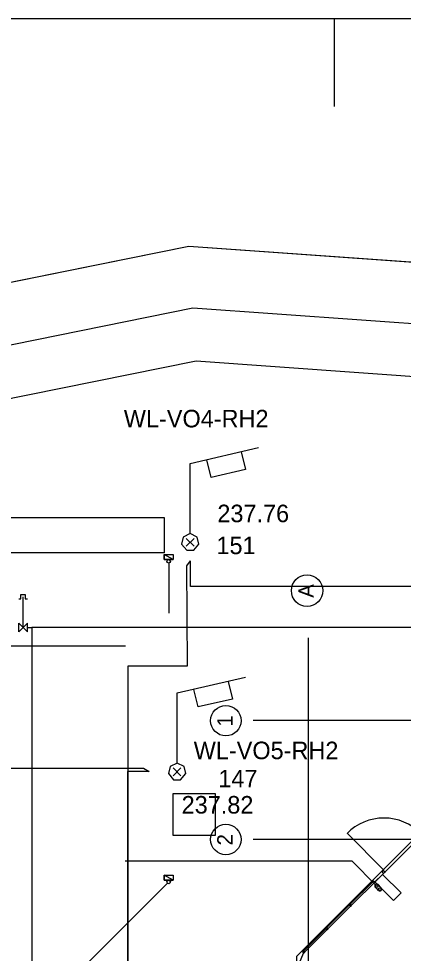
# Model space of a CAD drawing. Extents: x -264222 to -263592, y -1242345 to -1242048.
# Drawn here: x -263924.9 to -263903, y -1242101.2 to -1242047.9 of the extents above; entities that cross this region are included whole.
import ezdxf

# ---------------------------------------------------------------- set-up
doc = ezdxf.new("R2010")
doc.units = 0
for name, color, linetype in [('BOD_CISLO', 7, 'Continuous'), ('BOD_SYMBOL', 7, 'Continuous'), ('BOD_VYSKA', 7, 'Continuous'), ('HESCON_OSI_STAVBY_KFA', 7, 'Continuous'), ('KFA_2D_SITUACIA_DSP', 7, 'Continuous'), ('KFA_SO_62-1_VO_LAMPY_MERANE', 7, 'Continuous'), ('KFA_SO_62-1_VO_POPIS_LAMP_PROJEKT', 7, 'Continuous'), ('KFA_SO_62-1_VO_TRASA_KABLOV_PROJEKT', 7, 'Continuous'), ('RAM_NA_TLAC_1-500', 7, 'Continuous')]:
    doc.layers.add(name, color=color, linetype=linetype)

msp = doc.modelspace()

# ---------------------------------------------------------------- linework, layer by layer
at = {"layer": 'BOD_SYMBOL'}
for p, q in [((-263915.339, -1242078.01), (-263914.897, -1242077.568)), ((-263914.897, -1242078.01), (-263915.339, -1242077.568)), ((-263916.084, -1242091.095), (-263915.642, -1242090.653)), ((-263915.642, -1242091.095), (-263916.084, -1242090.653))]:
    msp.add_line(p, q, dxfattribs=at)
at = {"layer": 'HESCON_OSI_STAVBY_KFA'}
for p, q in [((-263908.393, -1242083.237), (-263908.393, -1242083.237)), ((-263908.393, -1242083.237), (-263908.393, -1242246.707)), ((-263792.653, -1242087.957), (-263911.523, -1242087.957)), ((-263792.653, -1242094.732), (-263911.523, -1242094.732))]:
    msp.add_line(p, q, dxfattribs=at)
for centre, radius in [((-263908.453, -1242080.545), 0.899), ((-263913.085, -1242087.958), 0.867), ((-263913.085, -1242094.733), 0.867)]:
    msp.add_circle(centre, radius, dxfattribs=at)
at = {"layer": 'KFA_2D_SITUACIA_DSP'}
for p, q in [((-263915.197, -1242060.921), (-263926.771, -1242063.254)), ((-263895.455, -1242062.322), (-263915.197, -1242060.921)), ((-263926.968, -1242076.382), (-263921.968, -1242076.382)), ((-263921.968, -1242076.382), (-263916.593, -1242076.382)), ((-263916.593, -1242076.382), (-263916.593, -1242078.382)), ((-263921.968, -1242078.382), (-263926.968, -1242078.382)), ((-263916.593, -1242078.382), (-263921.968, -1242078.382)), ((-263916.593, -1242078.777), (-263916.593, -1242078.487)), ((-263916.593, -1242078.487), (-263916.093, -1242078.487)), ((-263916.093, -1242078.777), (-263916.593, -1242078.487)), ((-263916.093, -1242078.777), (-263916.593, -1242078.487)), ((-263916.593, -1242078.487), (-263916.593, -1242078.777)), ((-263916.093, -1242078.777), (-263916.593, -1242078.777)), ((-263916.593, -1242078.777), (-263916.093, -1242078.777)), ((-263916.093, -1242078.487), (-263916.093, -1242078.777)), ((-263916.343, -1242078.977), (-263916.343, -1242081.82)), ((-263924.768, -1242081.015), (-263924.768, -1242080.765)), ((-263924.768, -1242080.765), (-263924.518, -1242080.765)), ((-263924.643, -1242082.64), (-263924.643, -1242080.89)), ((-263924.518, -1242080.765), (-263924.518, -1242081.015)), ((-263924.893, -1242081.015), (-263924.768, -1242081.015)), ((-263924.518, -1242081.015), (-263924.393, -1242081.015)), ((-263924.393, -1242082.39), (-263924.893, -1242082.89)), ((-263924.893, -1242082.89), (-263924.893, -1242082.39)), ((-263924.893, -1242082.39), (-263924.393, -1242082.89)), ((-263924.393, -1242082.89), (-263924.393, -1242082.39)), ((-263924.393, -1242082.64), (-263924.143, -1242082.64)), ((-263788.143, -1242082.64), (-263924.143, -1242082.64)), ((-263924.143, -1242082.64), (-263924.143, -1242185.14)), ((-263951.618, -1242083.697), (-263918.806, -1242083.697)), ((-263908.663, -1242101.215), (-263895.135, -1242087.687)), ((-263916.093, -1242092.107), (-263913.693, -1242092.107)), ((-263916.093, -1242094.507), (-263916.093, -1242092.107)), ((-263913.693, -1242092.107), (-263913.693, -1242094.507)), ((-263913.693, -1242094.507), (-263916.093, -1242094.507)), ((-263904.074, -1242096.484), (-263906.177, -1242094.38)), ((-263905.894, -1242095.971), (-263918.832, -1242095.971)), ((-263904.533, -1242097.332), (-263905.894, -1242095.971)), ((-263916.593, -1242097.052), (-263916.593, -1242096.762)), ((-263916.593, -1242096.762), (-263916.093, -1242096.762)), ((-263916.093, -1242097.052), (-263916.593, -1242096.762)), ((-263916.093, -1242097.052), (-263916.593, -1242096.762)), ((-263916.593, -1242096.762), (-263916.593, -1242097.052)), ((-263916.093, -1242096.762), (-263916.093, -1242097.052)), ((-263904.586, -1242097.143), (-263904.162, -1242096.719)), ((-263904.176, -1242096.586), (-263904.091, -1242096.501)), ((-263904.091, -1242096.671), (-263904.176, -1242096.586)), ((-263904.162, -1242096.719), (-263903.101, -1242097.779)), ((-263904.091, -1242096.501), (-263904.074, -1242096.484)), ((-263904.091, -1242096.501), (-263904.006, -1242096.586)), ((-263904.006, -1242096.586), (-263904.091, -1242096.671)), ((-263916.414, -1242097.223), (-263926.239, -1242107.049)), ((-263916.093, -1242097.052), (-263916.593, -1242097.052)), ((-263916.593, -1242097.052), (-263916.093, -1242097.052)), ((-263904.711, -1242097.1), (-263906.019, -1242098.408)), ((-263906.001, -1242098.426), (-263904.693, -1242097.118)), ((-263904.698, -1242097.123), (-263904.726, -1242097.151)), ((-263904.726, -1242097.151), (-263904.656, -1242097.222)), ((-263904.693, -1242097.118), (-263904.711, -1242097.1)), ((-263904.67, -1242097.095), (-263904.698, -1242097.123)), ((-263904.599, -1242097.165), (-263904.67, -1242097.095)), ((-263904.656, -1242097.222), (-263904.599, -1242097.165)), ((-263903.526, -1242098.203), (-263904.586, -1242097.143)), ((-263904.319, -1242097.381), (-263904.397, -1242097.303)), ((-263904.319, -1242097.401), (-263904.319, -1242097.381)), ((-263904.231, -1242097.489), (-263904.319, -1242097.401)), ((-263904.484, -1242097.547), (-263904.563, -1242097.468)), ((-263904.563, -1242097.468), (-263904.484, -1242097.547)), ((-263904.465, -1242097.547), (-263904.484, -1242097.547)), ((-263904.376, -1242097.635), (-263904.465, -1242097.547)), ((-263903.101, -1242097.779), (-263903.526, -1242098.203)), ((-263906.055, -1242098.444), (-263907.363, -1242099.752)), ((-263907.345, -1242099.77), (-263906.037, -1242098.462)), ((-263906.037, -1242098.462), (-263906.055, -1242098.444)), ((-263906.017, -1242098.442), (-263906.046, -1242098.47)), ((-263906.046, -1242098.47), (-263905.975, -1242098.541)), ((-263906.019, -1242098.408), (-263906.001, -1242098.426)), ((-263905.989, -1242098.414), (-263906.017, -1242098.442)), ((-263905.918, -1242098.485), (-263905.989, -1242098.414)), ((-263905.975, -1242098.541), (-263905.918, -1242098.485)), ((-263908.703, -1242101.092), (-263907.395, -1242099.784)), ((-263907.377, -1242099.802), (-263908.685, -1242101.11)), ((-263907.395, -1242099.784), (-263907.377, -1242099.802)), ((-263907.361, -1242099.786), (-263907.39, -1242099.814)), ((-263907.39, -1242099.814), (-263907.319, -1242099.885)), ((-263907.363, -1242099.752), (-263907.345, -1242099.77)), ((-263907.333, -1242099.758), (-263907.361, -1242099.786)), ((-263907.262, -1242099.828), (-263907.333, -1242099.758)), ((-263907.319, -1242099.885), (-263907.262, -1242099.828)), ((-263908.68, -1242101.105), (-263908.709, -1242101.134)), ((-263908.709, -1242101.134), (-263908.638, -1242101.204)), ((-263908.685, -1242101.11), (-263908.703, -1242101.092)), ((-263908.652, -1242101.077), (-263908.68, -1242101.105)), ((-263908.581, -1242101.148), (-263908.652, -1242101.077)), ((-263908.638, -1242101.204), (-263908.581, -1242101.148)), ((-263908.893, -1242101.769), (-263908.663, -1242101.215))]:
    msp.add_line(p, q, dxfattribs=at)
for points in [[(-263863.949, -1242065.106), (-263895.455, -1242062.322), (-263915.197, -1242060.921), (-263926.771, -1242063.254), (-263950.745, -1242062.149), (-263959.468, -1242059.534)], [(-263864.257, -1242068.593), (-263895.733, -1242065.811), (-263914.971, -1242064.445), (-263926.501, -1242066.77), (-263951.337, -1242065.625), (-263959.611, -1242063.145)], [(-263864.521, -1242071.581), (-263895.971, -1242068.802), (-263914.777, -1242067.467), (-263926.271, -1242069.784), (-263951.845, -1242068.605), (-263959.611, -1242066.277)], [(-263794.893, -1242227.382), (-263808.968, -1242241.457), (-263894.968, -1242241.457), (-263909.043, -1242227.382), (-263909.043, -1242196.333), (-263914.143, -1242196.333), (-263914.143, -1242132.433), (-263909.043, -1242132.433), (-263909.043, -1242101.382), (-263894.968, -1242087.307), (-263808.968, -1242087.307), (-263794.893, -1242101.382), (-263794.893, -1242227.382)]]:
    msp.add_lwpolyline(points, dxfattribs=at)
for centre, radius in [((-263916.343, -1242078.877), 0.1), ((-263916.343, -1242097.152), 0.1), ((-263904.48, -1242097.385), 0.075), ((-263904.303, -1242097.562), 0.075)]:
    msp.add_circle(centre, radius, dxfattribs=at)
for centre, radius, start, end in [((-263904.074, -1242096.484), 2.975, 44.9999, 134.9999), ((-263904.48, -1242097.385), 0.117, 45, 225), ((-263904.303, -1242097.562), 0.103, 225, 45)]:
    msp.add_arc(centre, radius, start, end, dxfattribs=at)
at = {"layer": 'KFA_SO_62-1_VO_LAMPY_MERANE'}
for p, q in [((-263915.168, -1242077.789), (-263915.068, -1242077.789)), ((-263915.118, -1242077.789), (-263915.118, -1242077.789)), ((-263915.913, -1242090.874), (-263915.813, -1242090.874)), ((-263915.863, -1242090.874), (-263915.863, -1242090.874))]:
    msp.add_line(p, q, dxfattribs=at)
for points in [[(-263915.118, -1242077.289), (-263915.518, -1242077.489), (-263915.618, -1242077.889), (-263915.318, -1242078.239), (-263914.918, -1242078.239), (-263914.618, -1242077.889), (-263914.718, -1242077.489), (-263915.118, -1242077.289), (-263915.118, -1242073.289), (-263911.218, -1242072.389)], [(-263912.218, -1242072.639), (-263911.968, -1242073.639), (-263913.918, -1242074.089), (-263914.168, -1242073.089)], [(-263915.863, -1242090.374), (-263916.263, -1242090.574), (-263916.363, -1242090.974), (-263916.063, -1242091.324), (-263915.663, -1242091.324), (-263915.363, -1242090.974), (-263915.463, -1242090.574), (-263915.863, -1242090.374), (-263915.863, -1242086.374), (-263911.963, -1242085.474)], [(-263912.963, -1242085.724), (-263912.713, -1242086.724), (-263914.663, -1242087.174), (-263914.913, -1242086.174)]]:
    msp.add_lwpolyline(points, dxfattribs=at)
at = {"layer": 'KFA_SO_62-1_VO_TRASA_KABLOV_PROJEKT'}
for p, q in [((-263915.301, -1242079.129), (-263915.1, -1242078.839)), ((-263915.28, -1242084.831), (-263915.301, -1242079.129)), ((-263915.1, -1242080.314), (-263915.1, -1242078.839)), ((-263895.815, -1242080.314), (-263915.1, -1242080.314)), ((-263918.645, -1242194.9), (-263918.645, -1242084.831)), ((-263918.645, -1242084.831), (-263915.28, -1242084.831)), ((-263947.083, -1242090.659), (-263917.772, -1242090.659)), ((-263917.452, -1242090.852), (-263918.693, -1242090.852)), ((-263918.693, -1242090.852), (-263918.693, -1242110.05)), ((-263917.772, -1242090.659), (-263917.452, -1242090.852))]:
    msp.add_line(p, q, dxfattribs=at)
at = {"layer": 'RAM_NA_TLAC_1-500'}
msp.add_line((-263906.898, -1242052.938), (-263906.898, -1242047.938), dxfattribs=at)
msp.add_lwpolyline([(-264221.898, -1242344.938), (-263591.898, -1242344.938), (-263591.898, -1242047.938), (-264221.898, -1242047.938)], close=True, dxfattribs=at)

# ---------------------------------------------------------------- texts
at = {"layer": 'BOD_CISLO'}
for s, p in [('151', (-263913.621, -1242078.465)), ('147', (-263913.515, -1242091.761))]:
    msp.add_text(s, height=1, dxfattribs=at).set_placement(p)
at = {"layer": 'BOD_VYSKA'}
for s, p in [('237.76', (-263913.57, -1242076.643)), ('237.82', (-263915.606, -1242093.253))]:
    msp.add_text(s, height=1, dxfattribs=at).set_placement(p)
at = {"layer": 'HESCON_OSI_STAVBY_KFA'}
for s, p in [('A', (-263908.072, -1242080.952)), ('1', (-263912.704, -1242088.298)), ('2', (-263912.704, -1242095.073))]:
    msp.add_text(s, height=0.875, rotation=90, dxfattribs=at).set_placement(p)
at = {"layer": 'KFA_SO_62-1_VO_POPIS_LAMP_PROJEKT'}
for s, p in [('WL-VO4-RH2', (-263918.901, -1242071.237)), ('WL-VO5-RH2', (-263914.918, -1242090.153))]:
    msp.add_text(s, height=1, dxfattribs=at).set_placement(p)

doc.saveas('drawing.dxf')
